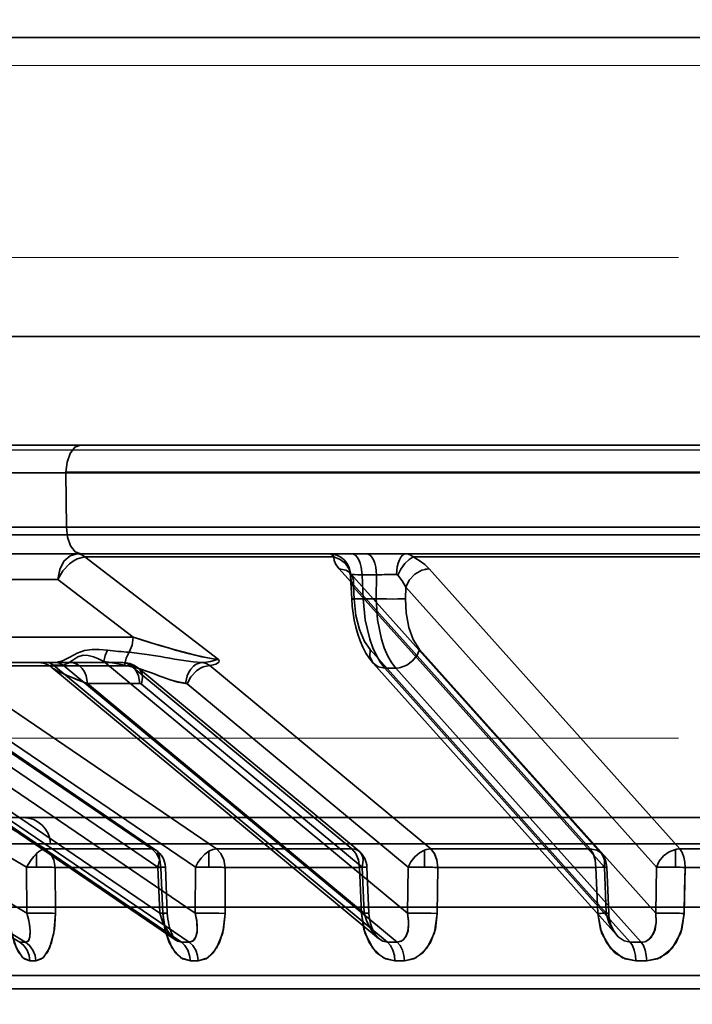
# Model space of a CAD drawing. Header units: millimetres. Extents: x -1465 to 393277, y -3788 to 454312.
# Tile 355 of 656: x 358039 to 358063, y 11940 to 11976. Entities that reach past the tile are written whole.
import ezdxf

# ---------------------------------------------------------------- set-up
doc = ezdxf.new("R2010")
doc.units = ezdxf.units.MM
doc.header["$XCLIPFRAME"] = 2
doc.linetypes.add('DASHED', pattern=[0.75, 0.5, -0.25])
for name, color, linetype in [('AHU03-3-68634OBJ', 8, 'Continuous'), ('EC-MTR_250-0_7OBJ', 8, 'Continuous'), ('FLUID-Wy2', 8, 'Continuous')]:
    doc.layers.add(name, color=color, linetype=linetype)
picture_1 = doc.add_image_def('image1.bmp', size_in_pixel=(951, 911))

msp = doc.modelspace()

# ---------------------------------------------------------------- linework, layer by layer
at = {"layer": 'AHU03-3-68634OBJ', "color": 8, "linetype": 'Continuous', "lineweight": 35, "ltscale": 100}
for p, q in [((358220.629, 11975.602), (357953.629, 11975.602)), ((358220.629, 11964.602), (357953.629, 11964.602)), ((358221.129, 11960.602), (357953.129, 11960.602))]:
    msp.add_line(p, q, dxfattribs=at)
at = {"layer": 'EC-MTR_250-0_7OBJ', "color": 8, "linetype": 'Continuous', "lineweight": 35, "ltscale": 100}
for p, q in [((358037.139, 11960.602), (358076.899, 11960.602)), ((358040.257, 11959.584), (358030.697, 11959.584)), ((358072.728, 11959.602), (358040.257, 11959.602)), ((358040.257, 11959.584), (358040.276, 11957.584)), ((358072.728, 11959.584), (358040.257, 11959.584)), ((358154.262, 11957.302), (358027.742, 11957.302)), ((358031.266, 11957.584), (358078.286, 11957.584)), ((358037.114, 11956.602), (358050.775, 11956.602)), ((358050.775, 11956.602), (358051.312, 11956.602)), ((358051.312, 11956.602), (358078.132, 11956.602)), ((358040.953, 11956.486), (358045.87, 11952.717)), ((358050.117, 11956.486), (358040.953, 11956.486)), ((358063.652, 11956.486), (358053.034, 11956.486)), ((358022.23, 11956.052), (358039.496, 11945.752)), ((358050.31, 11956.052), (358059.542, 11945.752)), ((358050.699, 11955.907), (358050.7, 11955.906)), ((358050.7, 11955.906), (358050.707, 11955.896)), ((358050.71, 11955.883), (358050.703, 11955.899)), ((358050.707, 11955.896), (358050.722, 11955.878)), ((358050.722, 11955.878), (358059.951, 11945.578)), ((358051.151, 11955.829), (358051.193, 11954.951)), ((358051.689, 11955.829), (358051.151, 11955.829)), ((358051.689, 11955.829), (358051.677, 11954.951)), ((358053.623, 11956.052), (358062.85, 11945.752)), ((358039.963, 11955.664), (358035.415, 11955.664)), ((358042.735, 11953.539), (358039.963, 11955.664)), ((358039.963, 11955.664), (358042.735, 11953.539)), ((358050.732, 11955.768), (358050.77, 11954.941)), ((358021.542, 11955.372), (358038.81, 11945.072)), ((358050.838, 11955.372), (358050.858, 11954.951)), ((358050.838, 11955.372), (358060.067, 11945.072)), ((358052.758, 11955.372), (358052.752, 11954.951)), ((358052.758, 11955.372), (358061.988, 11945.072)), ((358051.677, 11954.951), (358051.193, 11954.951)), ((358042.735, 11953.539), (358035.193, 11953.538)), ((358022.563, 11953.081), (358038.82, 11943.379)), ((358051.449, 11953.081), (358060.139, 11943.379)), ((358053.267, 11953.081), (358061.956, 11943.379)), ((358044.306, 11942.384), (358029.321, 11952.587)), ((358039.562, 11952.602), (358029.533, 11952.602)), ((358030.096, 11952.646), (358043.706, 11943.379)), ((358039.33, 11952.596), (358039.237, 11952.602)), ((358039.422, 11952.58), (358039.33, 11952.596)), ((358039.512, 11952.553), (358039.421, 11952.58)), ((358039.851, 11952.602), (358039.562, 11952.602)), ((358042.354, 11952.602), (358039.851, 11952.602)), ((358041.656, 11952.646), (358052.826, 11943.379)), ((358060.515, 11942.583), (358051.565, 11952.575)), ((358021.653, 11952.401), (358038.555, 11942.314)), ((358021.871, 11952.401), (358038.773, 11942.314)), ((358029.525, 11952.512), (358044.503, 11942.314)), ((358029.821, 11952.509), (358044.796, 11942.314)), ((358033.505, 11952.494), (358043.414, 11945.752)), ((358033.661, 11952.448), (358043.568, 11945.705)), ((358035.899, 11952.486), (358045.794, 11945.752)), ((358042.656, 11952.486), (358035.899, 11952.486)), ((358039.596, 11952.517), (358039.51, 11952.554)), ((358039.675, 11952.471), (358039.595, 11952.518)), ((358039.746, 11952.418), (358039.673, 11952.472)), ((358051.754, 11942.456), (358039.744, 11952.42)), ((358039.799, 11952.509), (358052.088, 11942.314)), ((358040.088, 11952.509), (358039.799, 11952.509)), ((358040.153, 11952.512), (358052.445, 11942.314)), ((358042.656, 11952.486), (358050.78, 11945.752)), ((358042.695, 11952.532), (358042.775, 11952.494)), ((358042.923, 11952.394), (358051.044, 11945.66)), ((358045.55, 11952.494), (358053.679, 11945.752)), ((358051.986, 11952.401), (358061.02, 11942.314)), ((358052.393, 11952.401), (358051.986, 11952.401)), ((358052.393, 11952.401), (358061.427, 11942.314)), ((358032.602, 11951.829), (358045.014, 11943.379)), ((358033.729, 11951.814), (358043.637, 11945.072)), ((358035.122, 11951.806), (358045.018, 11945.072)), ((358041.047, 11951.829), (358051.233, 11943.379)), ((358042.981, 11951.829), (358041.047, 11951.829)), ((358043.039, 11951.806), (358051.161, 11945.072)), ((358044.713, 11951.814), (358052.844, 11945.072)), ((358035.806, 11946.902), (358085.142, 11946.902)), ((358039.687, 11945.928), (358034.807, 11945.928)), ((358043.414, 11945.752), (358039.496, 11945.752)), ((358039.687, 11945.928), (358134.571, 11945.928)), ((358050.78, 11945.752), (358045.794, 11945.752)), ((358053.453, 11945.705), (358053.453, 11945.077)), ((358059.542, 11945.752), (358053.679, 11945.752)), ((358062.686, 11945.731), (358062.686, 11945.074)), ((358069.365, 11945.752), (358062.85, 11945.752)), ((358039.174, 11945.578), (358039.174, 11945.077)), ((358045.514, 11945.66), (358045.514, 11945.078)), ((358038.82, 11943.379), (358038.81, 11945.072)), ((358043.753, 11945.065), (358039.866, 11945.065)), ((358039.876, 11943.372), (358039.866, 11945.065)), ((358039.866, 11945.065), (358039.876, 11943.372)), ((358043.706, 11943.379), (358043.637, 11945.072)), ((358043.753, 11945.065), (358043.823, 11943.372)), ((358043.823, 11943.372), (358043.753, 11945.065)), ((358043.918, 11945.077), (358043.987, 11943.384)), ((358045.014, 11943.379), (358045.018, 11945.072)), ((358046.114, 11945.065), (358046.111, 11943.372)), ((358046.114, 11945.065), (358046.111, 11943.372)), ((358051.062, 11945.065), (358046.114, 11945.065)), ((358051.062, 11945.065), (358051.133, 11943.372)), ((358051.233, 11943.379), (358051.161, 11945.072)), ((358051.333, 11945.078), (358051.405, 11943.385)), ((358052.826, 11943.379), (358052.844, 11945.072)), ((358053.921, 11943.372), (358053.939, 11945.065)), ((358053.939, 11945.065), (358053.921, 11943.372)), ((358059.756, 11945.065), (358053.938, 11945.065)), ((358059.827, 11943.372), (358059.756, 11945.065)), ((358060.139, 11943.379), (358060.067, 11945.072)), ((358060.155, 11945.077), (358060.226, 11943.385)), ((358061.956, 11943.379), (358061.988, 11945.072)), ((358063.008, 11943.372), (358063.039, 11945.065)), ((358069.503, 11945.065), (358063.038, 11945.065)), ((358036.279, 11943.602), (358137.979, 11943.602)), ((358043.987, 11943.384), (358043.995, 11943.271)), ((358043.987, 11943.384), (358043.995, 11943.271)), ((358043.995, 11943.271), (358044.007, 11943.16)), ((358044.007, 11943.161), (358044.025, 11943.053)), ((358051.405, 11943.385), (358051.415, 11943.254)), ((358060.226, 11943.385), (358060.236, 11943.271)), ((358060.235, 11943.272), (358060.254, 11943.16)), ((358060.253, 11943.162), (358060.279, 11943.054)), ((358044.025, 11943.054), (358044.047, 11942.951)), ((358044.046, 11942.952), (358044.072, 11942.854)), ((358044.071, 11942.855), (358044.1, 11942.764)), ((358060.279, 11943.056), (358060.311, 11942.953)), ((358060.311, 11942.954), (358060.349, 11942.858)), ((358044.1, 11942.764), (358044.13, 11942.681)), ((358044.13, 11942.682), (358044.161, 11942.607)), ((358044.161, 11942.607), (358044.193, 11942.543)), ((358044.193, 11942.543), (358044.223, 11942.49)), ((358044.223, 11942.49), (358044.251, 11942.448)), ((358061.02, 11942.314), (358061.427, 11942.314)), ((358061.626, 11941.627), (358061.224, 11941.627)), ((358084.997, 11941.088), (358032.659, 11941.088)), ((358084.977, 11940.602), (358033.159, 11940.602))]:
    msp.add_line(p, q, dxfattribs=at)
at = {"layer": 'EC-MTR_250-0_7OBJ', "color": 8, "linetype": 'Continuous', "lineweight": 35, "ltscale": 100, "flags": 128}
for points in [[(358040.257, 11959.602), (358040.297, 11959.979), (358040.407, 11960.298), (358040.579, 11960.521), (358040.788, 11960.602)], [(358040.276, 11957.584), (358040.318, 11957.211), (358040.429, 11956.899), (358040.6, 11956.68), (358040.807, 11956.602)], [(358040.668, 11956.602), (358040.408, 11956.531), (358040.184, 11956.33), (358040.028, 11956.027), (358039.963, 11955.664)], [(358040.953, 11956.486), (358040.863, 11956.55), (358040.767, 11956.588), (358040.668, 11956.602)], [(358040.668, 11956.602), (358040.767, 11956.589), (358040.862, 11956.55), (358040.953, 11956.486)], [(358050.117, 11956.486), (358050.06, 11956.55), (358050.002, 11956.589), (358049.944, 11956.602)], [(358049.944, 11956.602), (358050.228, 11956.548), (358050.366, 11956.478), (358050.491, 11956.381), (358050.593, 11956.26), (358050.669, 11956.124), (358050.736, 11955.84)], [(358051.151, 11955.829), (358051.121, 11956.116), (358051.085, 11956.254), (358051.037, 11956.377), (358050.977, 11956.476), (358050.911, 11956.548), (358050.842, 11956.589), (358050.775, 11956.602)], [(358051.312, 11956.602), (358051.38, 11956.589), (358051.448, 11956.548), (358051.515, 11956.476), (358051.574, 11956.377), (358051.623, 11956.254), (358051.659, 11956.116), (358051.689, 11955.829)], [(358052.416, 11955.84), (358052.445, 11956.124), (358052.479, 11956.26), (358052.524, 11956.381), (358052.579, 11956.478), (358052.64, 11956.548), (358052.704, 11956.589), (358052.766, 11956.602)], [(358052.766, 11956.602), (358052.858, 11956.589), (358052.948, 11956.551), (358053.034, 11956.486)], [(358039.963, 11955.664), (358040.14, 11955.974), (358040.386, 11956.236), (358040.526, 11956.337), (358040.67, 11956.415), (358040.953, 11956.486)], [(358040.953, 11956.486), (358040.67, 11956.415), (358040.526, 11956.337), (358040.386, 11956.236), (358040.14, 11955.974), (358039.963, 11955.664)], [(358050.731, 11955.817), (358050.676, 11956.037), (358050.543, 11956.242), (358050.345, 11956.398), (358050.117, 11956.486)], [(358050.31, 11956.052), (358050.193, 11956.209), (358050.13, 11956.354), (358050.117, 11956.486)], [(358053.034, 11956.486), (358052.882, 11956.398), (358052.722, 11956.242), (358052.576, 11956.037), (358052.466, 11955.817)], [(358053.034, 11956.486), (358053.259, 11956.355), (358053.459, 11956.209), (358053.623, 11956.052)], [(358050.31, 11956.052), (358050.558, 11955.999), (358050.66, 11955.936), (358050.744, 11955.852), (358050.805, 11955.75), (358050.842, 11955.633), (358050.838, 11955.372)], [(358050.732, 11955.768), (358050.727, 11955.817), (358050.718, 11955.857), (358050.71, 11955.883), (358050.703, 11955.899)], [(358050.736, 11955.84), (358050.732, 11955.829), (358050.731, 11955.817)], [(358050.736, 11955.84), (358050.754, 11955.841), (358050.784, 11955.841), (358050.872, 11955.839), (358050.997, 11955.835), (358051.151, 11955.829)], [(358052.066, 11955.839), (358051.969, 11955.837), (358051.689, 11955.829)], [(358052.466, 11955.817), (358052.45, 11955.83), (358052.434, 11955.837), (358052.416, 11955.84)], [(358052.466, 11955.817), (358052.633, 11955.603), (358052.758, 11955.372)], [(358052.758, 11955.372), (358052.633, 11955.603), (358052.466, 11955.817)], [(358053.623, 11956.052), (358053.349, 11955.999), (358053.09, 11955.852), (358052.883, 11955.633), (358052.758, 11955.372)], [(358053.456, 11956.031), (358053.498, 11956.04), (358053.623, 11956.052)], [(358050.732, 11955.768), (358050.764, 11955.575), (358050.838, 11955.372)], [(358050.838, 11955.372), (358050.764, 11955.575), (358050.732, 11955.768)], [(358050.77, 11954.941), (358050.788, 11954.94), (358050.801, 11954.94), (358050.819, 11954.94), (358050.84, 11954.94), (358050.864, 11954.94), (358050.892, 11954.941), (358050.956, 11954.943), (358051.029, 11954.945), (358051.109, 11954.948), (358051.193, 11954.951)], [(358051.08, 11953.404), (358050.994, 11953.648), (358050.922, 11953.901), (358050.864, 11954.159), (358050.82, 11954.42), (358050.789, 11954.682), (358050.77, 11954.941)], [(358050.858, 11954.951), (358050.821, 11954.948), (358050.807, 11954.947), (358050.794, 11954.945), (358050.784, 11954.944), (358050.772, 11954.942)], [(358050.858, 11954.951), (358050.927, 11954.335), (358051.056, 11953.82), (358051.244, 11953.379), (358051.449, 11953.081)], [(358051.986, 11952.401), (358051.826, 11952.609), (358051.68, 11952.859), (358051.55, 11953.145), (358051.438, 11953.462), (358051.271, 11954.173), (358051.193, 11954.951)], [(358051.677, 11954.951), (358051.724, 11954.173), (358051.866, 11953.462), (358051.97, 11953.145), (358052.093, 11952.859), (358052.234, 11952.609), (358052.393, 11952.401)], [(358052.054, 11954.941), (358052.27, 11954.94), (358052.471, 11954.941), (358052.635, 11954.945), (358052.752, 11954.951)], [(358053.267, 11953.081), (358053.031, 11953.447), (358052.872, 11953.896), (358052.775, 11954.432), (358052.752, 11954.951)], [(358042.583, 11952.979), (358042.688, 11953.239), (358042.735, 11953.539)], [(358045.87, 11952.717), (358045.681, 11952.737), (358045.47, 11952.775), (358045.253, 11952.82), (358045.006, 11952.878), (358044.79, 11952.932), (358044.557, 11952.993), (358044.275, 11953.069), (358044.014, 11953.143), (358043.735, 11953.225), (358043.378, 11953.333), (358042.967, 11953.463), (358042.735, 11953.539)], [(358042.735, 11953.539), (358042.973, 11953.461), (358043.398, 11953.327), (358043.751, 11953.221), (358044.028, 11953.139), (358044.294, 11953.064), (358044.572, 11952.988), (358044.803, 11952.928), (358045.02, 11952.874), (358045.26, 11952.819), (358045.477, 11952.773), (358045.688, 11952.735), (358045.87, 11952.717)], [(358051.566, 11952.575), (358051.424, 11952.752), (358051.296, 11952.95), (358051.18, 11953.169), (358051.08, 11953.404)], [(358041.79, 11953.055), (358041.482, 11953.08), (358041.216, 11953.082), (358040.941, 11953.045), (358040.672, 11952.948), (358040.403, 11952.8), (358040.136, 11952.666), (358039.889, 11952.603)], [(358041.656, 11952.646), (358041.703, 11952.861), (358041.79, 11953.055)], [(358041.656, 11952.646), (358041.702, 11952.86), (358041.79, 11953.055)], [(358042.583, 11952.979), (358042.472, 11952.758), (358042.417, 11952.509)], [(358042.583, 11952.979), (358043.234, 11952.901), (358043.568, 11952.848), (358043.737, 11952.82), (358043.907, 11952.791), (358044.079, 11952.762), (358044.253, 11952.733), (358044.6, 11952.678), (358044.94, 11952.633), (358045.264, 11952.606)], [(358051.986, 11952.401), (358051.744, 11952.448), (358051.546, 11952.598), (358051.444, 11952.828), (358051.449, 11953.081)], [(358053.267, 11953.081), (358053.174, 11952.871), (358053.013, 11952.669), (358052.8, 11952.512), (358052.569, 11952.422)], [(358039.562, 11952.602), (358039.623, 11952.596), (358039.684, 11952.578), (358039.743, 11952.549), (358039.799, 11952.509)], [(358039.851, 11952.602), (358039.865, 11952.602), (358039.877, 11952.602), (358039.889, 11952.603)], [(358039.889, 11952.603), (358040.023, 11952.58), (358040.153, 11952.512)], [(358040.153, 11952.512), (358040.34, 11952.579), (358040.51, 11952.69), (358040.696, 11952.815), (358040.891, 11952.878), (358041.069, 11952.867), (358041.272, 11952.811), (358041.449, 11952.741), (358041.656, 11952.646)], [(358040.42, 11952.602), (358040.53, 11952.589), (358040.642, 11952.55), (358040.754, 11952.479), (358040.854, 11952.38), (358040.936, 11952.257), (358040.996, 11952.118), (358041.047, 11951.829)], [(358041.047, 11951.829), (358040.997, 11952.117), (358040.936, 11952.256), (358040.854, 11952.379), (358040.754, 11952.478), (358040.643, 11952.549), (358040.531, 11952.589), (358040.42, 11952.602)], [(358041.656, 11952.646), (358041.836, 11952.611), (358042.417, 11952.509)], [(358042.354, 11952.602), (358042.44, 11952.597), (358042.527, 11952.584), (358042.612, 11952.563), (358042.695, 11952.532), (358042.775, 11952.494), (358042.851, 11952.448), (358042.923, 11952.394)], [(358042.354, 11952.602), (358042.51, 11952.572), (358042.656, 11952.486)], [(358042.354, 11952.602), (358042.466, 11952.589), (358042.58, 11952.548), (358042.691, 11952.476), (358042.79, 11952.377), (358042.871, 11952.254), (358042.931, 11952.116), (358042.981, 11951.829)], [(358045.264, 11952.606), (358045.159, 11952.585), (358045.052, 11952.538), (358044.949, 11952.464), (358044.856, 11952.365), (358044.778, 11952.246), (358044.718, 11952.113), (358044.661, 11951.837)], [(358045.264, 11952.606), (358045.425, 11952.619), (358045.573, 11952.641), (358045.71, 11952.674), (358045.788, 11952.699), (358045.87, 11952.717)], [(358045.87, 11952.717), (358045.788, 11952.699), (358045.71, 11952.674), (358045.574, 11952.641), (358045.426, 11952.619), (358045.264, 11952.606)], [(358045.55, 11952.494), (358045.411, 11952.571), (358045.264, 11952.606)], [(358045.87, 11952.717), (358045.892, 11952.664), (358045.878, 11952.616), (358045.836, 11952.575), (358045.766, 11952.539), (358045.675, 11952.513), (358045.55, 11952.494)], [(358039.752, 11952.413), (358039.724, 11952.438), (358039.706, 11952.459), (358039.699, 11952.477), (358039.704, 11952.492), (358039.723, 11952.502), (358039.755, 11952.508), (358039.799, 11952.509)], [(358039.713, 11952.451), (358039.703, 11952.482), (358039.725, 11952.501)], [(358039.742, 11952.421), (358039.713, 11952.451)], [(358039.725, 11952.501), (358039.799, 11952.509)], [(358039.768, 11952.401), (358039.742, 11952.421)], [(358041.047, 11951.829), (358040.844, 11951.906), (358040.665, 11951.976), (358040.507, 11952.041), (358040.367, 11952.099), (358040.245, 11952.152), (358040.138, 11952.201), (358040.044, 11952.245), (358039.964, 11952.285), (358039.895, 11952.321), (358039.837, 11952.355), (358039.79, 11952.386), (358039.752, 11952.413)], [(358041.047, 11951.829), (358040.84, 11951.907), (358040.651, 11951.981), (358040.481, 11952.05), (358040.331, 11952.113), (358040.2, 11952.171), (358040.084, 11952.225), (358039.962, 11952.286), (358039.871, 11952.335), (358039.809, 11952.373), (358039.768, 11952.401)], [(358040.088, 11952.509), (358040.11, 11952.51), (358040.132, 11952.51), (358040.153, 11952.512)], [(358044.661, 11951.838), (358044.377, 11951.887), (358044.096, 11951.968), (358043.817, 11952.067), (358043.677, 11952.119), (358043.538, 11952.172), (358043.399, 11952.224), (358043.26, 11952.275), (358042.981, 11952.37), (358042.417, 11952.51)], [(358042.417, 11952.51), (358042.981, 11952.37), (358043.26, 11952.275), (358043.399, 11952.224), (358043.538, 11952.172), (358043.677, 11952.12), (358043.817, 11952.067), (358044.096, 11951.968), (358044.377, 11951.888), (358044.661, 11951.839)], [(358043.039, 11951.806), (358043.074, 11952.057), (358043.056, 11952.178), (358043.013, 11952.286), (358042.946, 11952.373), (358042.86, 11952.436), (358042.656, 11952.486)], [(358044.713, 11951.814), (358044.853, 11952.075), (358045.059, 11952.294), (358045.179, 11952.378), (358045.303, 11952.441), (358045.55, 11952.494)], [(358052.569, 11952.422), (358052.523, 11952.412), (358052.393, 11952.401)], [(358044.661, 11951.837), (358044.679, 11951.833), (358044.696, 11951.826), (358044.713, 11951.814)], [(358043.011, 11951.824), (358042.981, 11951.829)], [(358043.039, 11951.806), (358043.011, 11951.824)], [(358039.174, 11945.578), (358039.261, 11945.65), (358039.346, 11945.705), (358039.425, 11945.739), (358039.496, 11945.752)], [(358039.866, 11945.065), (358039.817, 11945.34), (358039.688, 11945.579), (358039.496, 11945.752)], [(358043.414, 11945.752), (358043.503, 11945.737), (358043.579, 11945.697), (358043.638, 11945.634), (358043.679, 11945.55), (358043.699, 11945.448), (358043.699, 11945.331), (358043.637, 11945.072)], [(358043.753, 11945.065), (358043.708, 11945.34), (358043.59, 11945.579), (358043.414, 11945.752)], [(358045.514, 11945.66), (358045.658, 11945.727), (358045.794, 11945.752)], [(358046.114, 11945.065), (358046.072, 11945.34), (358045.96, 11945.579), (358045.794, 11945.752)], [(358051.062, 11945.065), (358051.024, 11945.34), (358050.926, 11945.579), (358050.78, 11945.752)], [(358050.78, 11945.752), (358050.891, 11945.737), (358050.99, 11945.697), (358051.072, 11945.634), (358051.135, 11945.55), (358051.176, 11945.448), (358051.195, 11945.331), (358051.161, 11945.072)], [(358051.062, 11945.065), (358051.026, 11945.335), (358050.929, 11945.574), (358050.78, 11945.752)], [(358053.453, 11945.705), (358053.262, 11945.604), (358053.088, 11945.457), (358052.945, 11945.274), (358052.844, 11945.072)], [(358053.453, 11945.705), (358053.51, 11945.725), (358053.679, 11945.752)], [(358053.939, 11945.065), (358053.907, 11945.327), (358053.823, 11945.562), (358053.679, 11945.752)], [(358053.938, 11945.065), (358053.904, 11945.34), (358053.814, 11945.579), (358053.679, 11945.752)], [(358059.756, 11945.065), (358059.728, 11945.34), (358059.654, 11945.579), (358059.542, 11945.752)], [(358059.542, 11945.752), (358059.789, 11945.697), (358059.891, 11945.634), (358059.974, 11945.55), (358060.035, 11945.448), (358060.072, 11945.331), (358060.067, 11945.072)], [(358059.543, 11945.752), (358059.654, 11945.579), (358059.728, 11945.34), (358059.756, 11945.065)], [(358061.988, 11945.072), (358062.088, 11945.294), (358062.249, 11945.491), (358062.456, 11945.641), (358062.686, 11945.731)], [(358062.686, 11945.731), (358062.727, 11945.739), (358062.85, 11945.752)], [(358062.85, 11945.752), (358062.809, 11945.75), (358062.686, 11945.731)], [(358062.85, 11945.752), (358062.935, 11945.611), (358062.991, 11945.444), (358063.025, 11945.261), (358063.038, 11945.065)], [(358063.039, 11945.065), (358063.026, 11945.261), (358062.991, 11945.444), (358062.935, 11945.611), (358062.85, 11945.752)], [(358039.174, 11945.578), (358039.073, 11945.472), (358038.976, 11945.35), (358038.81, 11945.072)], [(358045.514, 11945.66), (358045.367, 11945.552), (358045.23, 11945.412), (358045.111, 11945.248), (358045.018, 11945.072)], [(358039.866, 11945.065), (358039.806, 11945.068), (358039.74, 11945.071), (358039.673, 11945.073), (358039.605, 11945.075), (358039.54, 11945.076), (358039.476, 11945.077), (358039.416, 11945.077), (358039.36, 11945.078), (358039.307, 11945.078), (358039.256, 11945.078), (358039.209, 11945.078), (358039.174, 11945.077)], [(358043.888, 11945.073), (358043.913, 11945.077), (358043.825, 11945.077), (358043.637, 11945.072)], [(358043.753, 11945.065), (358043.888, 11945.073)], [(358045.514, 11945.078), (358045.475, 11945.078), (358045.428, 11945.078), (358045.379, 11945.078), (358045.327, 11945.077), (358045.269, 11945.077), (358045.209, 11945.076), (358045.147, 11945.075), (358045.083, 11945.073), (358045.018, 11945.072)], [(358045.514, 11945.078), (358045.549, 11945.078), (358045.593, 11945.077), (358045.64, 11945.077), (358045.69, 11945.076), (358045.743, 11945.076), (358045.799, 11945.075), (358045.859, 11945.074), (358045.922, 11945.072), (358045.986, 11945.07), (358046.051, 11945.068), (358046.114, 11945.065)], [(358051.062, 11945.065), (358051.247, 11945.073), (358051.33, 11945.077), (358051.3, 11945.077), (358051.161, 11945.072)], [(358052.844, 11945.072), (358052.909, 11945.074), (358052.974, 11945.075), (358053.04, 11945.076), (358053.103, 11945.077), (358053.164, 11945.078), (358053.221, 11945.078), (358053.275, 11945.078), (358053.325, 11945.078), (358053.373, 11945.077), (358053.418, 11945.077), (358053.453, 11945.077)], [(358053.453, 11945.077), (358053.491, 11945.076), (358053.536, 11945.076), (358053.584, 11945.075), (358053.636, 11945.074), (358053.691, 11945.073), (358053.75, 11945.071), (358053.812, 11945.069), (358053.875, 11945.067), (358053.939, 11945.065)], [(358053.939, 11945.065), (358053.875, 11945.067), (358053.812, 11945.069), (358053.75, 11945.071), (358053.691, 11945.073), (358053.635, 11945.074), (358053.584, 11945.075), (358053.536, 11945.076), (358053.49, 11945.076), (358053.453, 11945.077)], [(358059.756, 11945.065), (358059.984, 11945.073), (358060.122, 11945.077), (358060.151, 11945.077), (358060.067, 11945.072)], [(358062.686, 11945.074), (358062.651, 11945.075), (358062.604, 11945.076), (358062.552, 11945.076), (358062.499, 11945.077), (358062.442, 11945.077), (358062.382, 11945.078), (358062.318, 11945.078), (358062.251, 11945.078), (358062.183, 11945.077), (358062.115, 11945.076), (358062.048, 11945.074), (358061.988, 11945.072)], [(358063.039, 11945.065), (358063.02, 11944.218), (358063.001, 11943.372)], [(358038.176, 11943.372), (358038.235, 11942.792), (358038.355, 11942.301), (358038.524, 11941.928), (358038.723, 11941.701), (358038.933, 11941.627)], [(358038.933, 11941.627), (358038.673, 11941.743), (358038.435, 11942.097), (358038.26, 11942.661), (358038.176, 11943.372)], [(358038.82, 11943.379), (358038.891, 11943.115), (358038.932, 11942.882), (358038.946, 11942.682), (358038.934, 11942.521), (358038.901, 11942.41), (358038.861, 11942.35), (358038.773, 11942.314)], [(358038.82, 11943.379), (358038.906, 11943.043), (358038.944, 11942.75), (358038.933, 11942.515), (358038.874, 11942.366), (358038.773, 11942.314)], [(358039.148, 11941.627), (358039.413, 11941.743), (358039.651, 11942.097), (358039.817, 11942.661), (358039.876, 11943.372)], [(358039.876, 11943.372), (358039.838, 11942.792), (358039.729, 11942.301), (358039.563, 11941.928), (358039.362, 11941.701), (358039.148, 11941.627)], [(358039.184, 11943.385), (358039.397, 11943.385), (358039.595, 11943.382), (358039.759, 11943.378), (358039.876, 11943.372)], [(358043.987, 11943.384), (358043.976, 11943.385), (358043.955, 11943.385), (358043.942, 11943.385), (358043.926, 11943.385), (358043.908, 11943.385), (358043.866, 11943.384), (358043.818, 11943.382), (358043.764, 11943.381), (358043.706, 11943.379)], [(358043.706, 11943.379), (358043.8, 11943.115), (358043.909, 11942.882), (358044.028, 11942.682), (358044.153, 11942.521), (358044.27, 11942.41), (358044.364, 11942.35), (358044.503, 11942.314)], [(358043.823, 11943.372), (358043.858, 11943.374), (358043.889, 11943.376), (358043.918, 11943.378), (358043.942, 11943.379), (358043.961, 11943.381), (358043.976, 11943.382), (358043.987, 11943.384)], [(358043.823, 11943.372), (358043.897, 11942.792), (358044.056, 11942.301), (358044.282, 11941.928), (358044.55, 11941.701), (358044.835, 11941.627)], [(358044.834, 11941.627), (358044.483, 11941.743), (358044.163, 11942.097), (358043.929, 11942.661), (358043.823, 11943.372)], [(358045.014, 11943.379), (358045.069, 11943.115), (358045.09, 11942.882), (358045.08, 11942.682), (358045.04, 11942.521), (358044.981, 11942.41), (358044.918, 11942.35), (358044.796, 11942.314)], [(358045.014, 11943.379), (358045.074, 11943.081), (358045.086, 11942.737), (358045.038, 11942.516), (358044.934, 11942.362), (358044.796, 11942.314)], [(358045.014, 11943.379), (358045.238, 11943.384), (358045.509, 11943.385)], [(358046.111, 11943.372), (358045.882, 11943.38), (358045.582, 11943.385), (358045.271, 11943.384), (358045.014, 11943.379)], [(358045.124, 11941.627), (358045.479, 11941.743), (358045.799, 11942.097), (358046.025, 11942.661), (358046.111, 11943.372)], [(358046.111, 11943.372), (358046.055, 11942.792), (358045.905, 11942.301), (358045.68, 11941.928), (358045.411, 11941.701), (358045.124, 11941.627)], [(358045.509, 11943.385), (358045.851, 11943.381), (358046.111, 11943.372)], [(358051.233, 11943.379), (358051.274, 11943.381), (358051.311, 11943.382), (358051.343, 11943.383), (358051.369, 11943.384), (358051.388, 11943.385), (358051.4, 11943.385), (358051.372, 11943.383), (358051.345, 11943.382), (358051.313, 11943.38), (358051.231, 11943.376), (358051.133, 11943.372)], [(358051.133, 11943.372), (358051.22, 11942.792), (358051.412, 11942.301), (358051.687, 11941.928), (358052.014, 11941.701), (358052.361, 11941.627)], [(358052.362, 11941.627), (358051.932, 11941.743), (358051.543, 11942.097), (358051.259, 11942.661), (358051.133, 11943.372)], [(358051.233, 11943.379), (358051.318, 11943.115), (358051.424, 11942.882), (358051.548, 11942.682), (358051.683, 11942.521), (358051.814, 11942.41), (358051.922, 11942.35), (358052.088, 11942.314)], [(358051.415, 11943.258), (358051.435, 11943.128), (358051.463, 11943.007), (358051.497, 11942.895), (358051.535, 11942.793), (358051.576, 11942.704), (358051.619, 11942.627), (358051.66, 11942.564), (358051.699, 11942.514), (358051.734, 11942.475), (358051.764, 11942.448)], [(358052.826, 11943.379), (358052.864, 11943.115), (358052.863, 11942.882), (358052.829, 11942.682), (358052.764, 11942.521), (358052.68, 11942.41), (358052.598, 11942.35), (358052.445, 11942.314)], [(358052.826, 11943.379), (358052.866, 11943.081), (358052.843, 11942.737), (358052.761, 11942.516), (358052.619, 11942.362), (358052.445, 11942.314)], [(358053.921, 11943.372), (358053.849, 11942.792), (358053.665, 11942.301), (358053.391, 11941.928), (358053.063, 11941.701), (358052.713, 11941.627)], [(358052.714, 11941.627), (358053.146, 11941.743), (358053.536, 11942.097), (358053.813, 11942.661), (358053.921, 11943.372)], [(358053.921, 11943.372), (358053.662, 11943.38), (358053.35, 11943.385), (358053.052, 11943.384), (358052.826, 11943.379)], [(358053.434, 11943.384), (358053.7, 11943.379), (358053.921, 11943.372)], [(358060.226, 11943.385), (358060.215, 11943.385), (358060.197, 11943.385), (358060.181, 11943.384), (358060.161, 11943.384), (358060.138, 11943.383), (358060.112, 11943.382), (358060.052, 11943.38), (358059.983, 11943.378), (358059.907, 11943.375), (358059.827, 11943.372)], [(358060.139, 11943.379), (358060.168, 11943.381), (358060.192, 11943.382), (358060.21, 11943.383), (358060.222, 11943.384), (358060.194, 11943.385), (358060.167, 11943.384), (358060.134, 11943.383), (358060.094, 11943.382), (358060.048, 11943.38), (358059.997, 11943.378), (358059.943, 11943.376), (358059.827, 11943.372)], [(358061.224, 11941.627), (358060.734, 11941.743), (358060.289, 11942.097), (358059.967, 11942.661), (358059.827, 11943.372)], [(358059.827, 11943.372), (358059.923, 11942.792), (358060.141, 11942.301), (358060.455, 11941.928), (358060.828, 11941.701), (358061.224, 11941.627)], [(358060.139, 11943.379), (358060.158, 11943.38), (358060.175, 11943.381), (358060.19, 11943.382), (358060.203, 11943.383), (358060.213, 11943.383), (358060.223, 11943.384)], [(358060.139, 11943.379), (358060.238, 11943.043), (358060.388, 11942.75), (358060.581, 11942.515), (358060.797, 11942.366), (358061.02, 11942.314)], [(358061.956, 11943.379), (358061.973, 11943.053), (358061.931, 11942.783), (358061.863, 11942.609), (358061.718, 11942.422), (358061.594, 11942.346)], [(358061.956, 11943.379), (358061.972, 11943.032), (358061.906, 11942.705), (358061.778, 11942.482), (358061.594, 11942.345)], [(358063.008, 11943.372), (358062.923, 11942.792), (358062.711, 11942.301), (358062.398, 11941.928), (358062.024, 11941.701), (358061.626, 11941.627)], [(358061.626, 11941.627), (358062.118, 11941.743), (358062.563, 11942.097), (358062.881, 11942.661), (358063.008, 11943.372)], [(358061.956, 11943.379), (358062.074, 11943.383), (358062.238, 11943.385), (358062.439, 11943.385), (358062.654, 11943.382)], [(358051.434, 11943.136), (358051.46, 11943.019), (358051.492, 11942.909), (358051.529, 11942.808), (358051.569, 11942.718), (358051.612, 11942.639), (358051.654, 11942.573), (358051.694, 11942.519), (358051.731, 11942.478), (358051.764, 11942.448)], [(358060.349, 11942.859), (358060.391, 11942.771), (358060.438, 11942.691)], [(358044.25, 11942.448), (358044.274, 11942.417), (358044.293, 11942.396), (358044.304, 11942.385)], [(358060.391, 11942.771), (358060.438, 11942.691), (358060.486, 11942.622), (358060.534, 11942.564)], [(358038.555, 11942.314), (358038.705, 11942.194), (358038.827, 11942.028), (358038.905, 11941.832), (358038.933, 11941.627)], [(358038.773, 11942.314), (358038.922, 11942.194), (358039.043, 11942.028), (358039.12, 11941.832), (358039.148, 11941.627)], [(358044.835, 11941.627), (358044.809, 11941.832), (358044.741, 11942.028), (358044.634, 11942.194), (358044.503, 11942.314)], [(358044.796, 11942.314), (358044.926, 11942.194), (358045.032, 11942.028), (358045.099, 11941.832), (358045.124, 11941.627)], [(358052.088, 11942.314), (358052.196, 11942.194), (358052.284, 11942.028), (358052.341, 11941.832), (358052.362, 11941.627)], [(358052.713, 11941.627), (358052.693, 11941.832), (358052.638, 11942.028), (358052.552, 11942.194), (358052.445, 11942.314)], [(358061.224, 11941.627), (358061.209, 11941.832), (358061.166, 11942.028), (358061.101, 11942.194), (358061.02, 11942.314)], [(358061.594, 11942.345), (358061.54, 11942.328), (358061.485, 11942.317), (358061.427, 11942.314)], [(358061.427, 11942.314), (358061.507, 11942.194), (358061.57, 11942.028), (358061.611, 11941.832), (358061.626, 11941.627)]]:
    msp.add_lwpolyline(points, dxfattribs=at)
at = {"layer": 'EC-MTR_250-0_7OBJ', "color": 8, "linetype": 'Continuous', "lineweight": 35, "ltscale": 100}
for centre, radius, start, end in [((358051.406, 11955.8), 0.675, 178.6359, 182.7673), ((358051.389, 11955.8), 0.659, 178.5856, 182.8179), ((358052.254, 11941.017), 14.823, 90.7246, 92.183), ((358052.29, 11939.82), 16.021, 89.5491, 90.7999), ((358052.287, 11940.769), 15.072, 89.5097, 90.8393), ((358052.255, 11970.241), 15.301, 267.8341, 269.2458), ((358046.152, 11994.301), 41.476, 263.9638, 265.0635), ((358045.886, 11991.527), 38.69, 263.9242, 265.1031), ((358038.687, 11945.902), 1, 1.5, 90), ((358043.118, 11945.044), 0.8, 2.3591, 55.7628), ((358050.534, 11945.044), 0.8, 2.4349, 50.3327), ((358059.356, 11945.044), 0.8, 2.4167, 41.8611), ((358039.269, 11927.63), 17.448, 90.3124, 91.5075), ((358039.265, 11927.894), 17.183, 90.3033, 91.5168), ((358062.333, 11925.753), 19.324, 87.9066, 88.9528), ((358062.34, 11926.026), 19.051, 87.899, 88.9603), ((358039.27, 11926.626), 16.759, 90.294, 91.5382), ((358062.292, 11923.778), 19.607, 87.909, 88.9424), ((358038.664, 11919.186), 23.128, 89.7303, 90.2697), ((358038.664, 11919.368), 22.946, 89.7282, 90.2718), ((358044.649, 11900.484), 41.831, 89.7993, 90.2007), ((358044.649, 11900.699), 41.615, 89.7983, 90.2017), ((358052.267, 11880.258), 62.056, 89.83517, 90.16483), ((358052.267, 11880.473), 61.841, 89.83459, 90.16541), ((358061.224, 11861.589), 80.725, 89.85543, 90.14457), ((358039.041, 11919.162), 22.464, 89.7263, 90.2737), ((358039.041, 11919.34), 22.287, 89.7242, 90.2758), ((358044.979, 11900.997), 40.63, 89.7964, 90.2036), ((358044.979, 11901.206), 40.421, 89.7953, 90.2047), ((358052.538, 11881.352), 60.275, 89.83275, 90.16725), ((358052.538, 11881.561), 60.066, 89.83217, 90.16783), ((358061.425, 11863.219), 78.408, 89.85331, 90.14669)]:
    msp.add_arc(centre, radius, start, end, dxfattribs=at)
at = {"layer": 'FLUID-Wy2', "color": 8, "linetype": 'Continuous', "lineweight": 18, "ltscale": 100}
for p, q in [((357562.8, 11974.572), (359562.8, 11974.572)), ((359562.8, 11974.572), (357562.8, 11974.572)), ((357562.8, 11960.43), (359562.8, 11960.43))]:
    msp.add_line(p, q, dxfattribs=at)
at = {"layer": 'FLUID-Wy2', "color": 8, "linetype": 'DASHED', "lineweight": 18, "ltscale": 100}
for p, q in [((359562.8, 11967.501), (357562.8, 11967.501)), ((359562.8, 11949.823), (357562.8, 11949.823))]:
    msp.add_line(p, q, dxfattribs=at)
at = {"layer": 'FLUID-Wy2', "color": 8, "linetype": 'Continuous', "lineweight": 25, "ltscale": 100}
msp.add_line((357562.8, 11960.43), (359562.8, 11960.43), dxfattribs=at)

# ---------------------------------------------------------------- pictures from other files: only their frames are drawn
at = {"color": 8, "lineweight": 13}
image = msp.add_image(picture_1, insert=(357606.986, 12545.821), size_in_units=(1986.021, 1904.625), rotation=-90, dxfattribs=at)
image.set_boundary_path([(-0.5, -0.5), (950.5, 910.5)])

doc.saveas('drawing.dxf')
